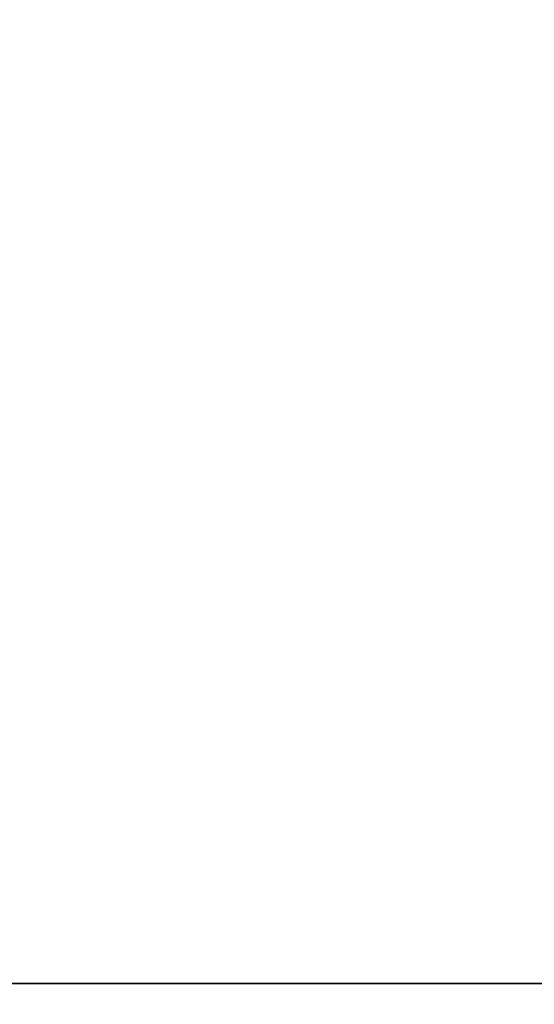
# Model space of a CAD drawing. Header units: millimetres. Extents: x 0 to 1524, y 0 to 1016.
# Tile 322 of 352: x 1394.492 to 1394.722, y 409.797 to 410.238. Entities that reach past the tile are written whole.
import ezdxf

# ---------------------------------------------------------------- set-up
doc = ezdxf.new("R2010")
doc.units = ezdxf.units.MM
doc.header["$LTSCALE"] = 83.82
doc.layers.get('0').update_dxf_attribs({"linetype": 'CONTINUOUS'})
doc.styles.get("Standard").update_dxf_attribs({"font": 'txt', "width": 0.8})
doc.dimstyles.new('DIMSTYLE_1', dxfattribs={"dimtxt": 15, "dimasz": 12, "dimexe": 0.18, "dimexo": 0.0625, "dimgap": 0.09, "dimtad": 1, "dimzin": 0, "dimdsep": 46, "dimtxsty": 'STANDARD', "dimblk": 'CLOSED', "dimblk1": 'CLOSED', "dimblk2": 'CLOSED', "dimcen": 0.09, "dimadec": 0, "dimazin": 0, "dimtp": 0.01, "dimtm": 0.01, "dimtfac": 1, "dimtofl": 0, "dimtmove": 0, "dimatfit": 3, "dimldrblk": 'CLOSED', "dimfxl": 1, "dimtolj": 1, "dimtzin": 0, "dimarcsym": 0})

# ---------------------------------------------------------------- blocks, each defined once
blk = doc.blocks.new('_CLOSED')
at = {"color": 0, "linetype": 'BYBLOCK'}
for p, q in [((0, 0), (-1, 0.208333)), ((-1, 0.208333), (-1, -0.208333)), ((-1, -0.208333), (0, 0)), ((-1, 0), (0, 0))]:
    blk.add_line(p, q, dxfattribs=at)
blk = doc.blocks.new('*D5')
at = {"color": 2, "linetype": 'CONTINUOUS'}
for p, q in [((1198.14537, 405.55665), (1198.14537, 520.52834)), ((1416.10397, 413.01746), (1416.10397, 520.52834)), ((1198.14537, 519.52834), (1307.12467, 519.52834)), ((1416.10397, 519.52834), (1307.12467, 519.52834))]:
    blk.add_line(p, q, dxfattribs=at)
at = {"color": 2, "linetype": 'CONTINUOUS', "xscale": 12, "yscale": 12, "zscale": 12, "rotation": 180}
blk.add_blockref('_CLOSED', (1198.14537, 519.52834), dxfattribs=at)
at = {"color": 2, "linetype": 'CONTINUOUS', "xscale": 12, "yscale": 12, "zscale": 12}
blk.add_blockref('_CLOSED', (1416.10397, 519.52834), dxfattribs=at)

msp = doc.modelspace()

# ---------------------------------------------------------------- linework, layer by layer
at = {"color": 6, "linetype": 'CONTINUOUS'}
for p, q in [((1394.26537, 409.80665), (1397.96537, 409.80665)), ((1397.96537, 409.80665), (1394.26537, 409.80665)), ((1394.26537, 409.80665), (1397.96537, 409.80665)), ((1397.96537, 409.80665), (1394.26537, 409.80665)), ((1394.26537, 409.80665), (1397.96537, 409.80665)), ((1397.96537, 409.80665), (1394.26537, 409.80665)), ((1394.26537, 409.80665), (1397.96537, 409.80665)), ((1397.96537, 409.80665), (1394.26537, 409.80665))]:
    msp.add_line(p, q, dxfattribs=at)

# ---------------------------------------------------------------- dimensions: what is measured, and where the dimension line sits
at = {"color": 2, "linetype": 'CONTINUOUS'}
dim = msp.add_linear_dim(base=(1198.14537, 519.52834), p1=(1416.10397, 413.01746), p2=(1198.14537, 405.55665), angle=180, dimstyle='DIMSTYLE_1', dxfattribs=at)
dim.commit()
dim.dimension.update_dxf_attribs({"geometry": '*D5', "text_midpoint": (1271.12467, 523.27834), "dimtype": 160})

doc.saveas('drawing.dxf')
